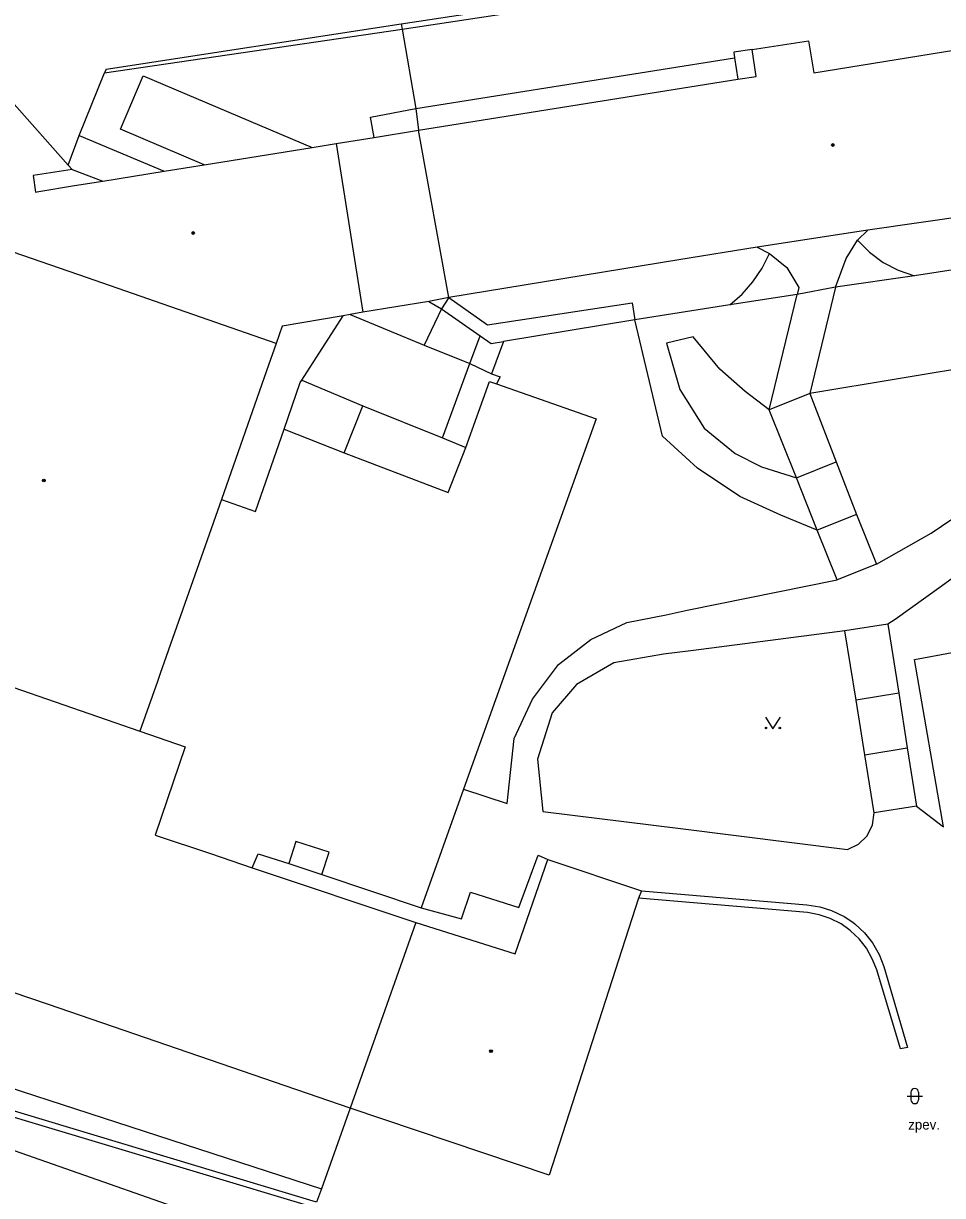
# Model space of a CAD drawing. Extents: x -598233 to -596890, y -1157848 to -1156431.
# Drawn here: x -598168.1 to -598107.9, y -1157350.2 to -1157273.5 of the extents above; entities that cross this region are included whole.
import ezdxf

# ---------------------------------------------------------------- set-up
doc = ezdxf.new("R2010")
doc.units = 0
for name, color, linetype in [('Level 11', 7, 'Continuous'), ('Level 36', 7, 'Continuous'), ('Level 39', 7, 'Continuous'), ('Level 40', 7, 'Continuous'), ('Level 5', 7, 'Continuous'), ('Level 7', 7, 'Continuous')]:
    doc.layers.add(name, color=color, linetype=linetype)

msp = doc.modelspace()

# ---------------------------------------------------------------- linework, layer by layer
at = {"layer": 'Level 11'}
for points in [[(-598143.34, -1157273.4699), (-598143.28, -1157273.83)], [(-598143.28, -1157273.83), (-598142.37, -1157279.02)], [(-598142.37, -1157279.02), (-598121.53, -1157275.71)], [(-598120.38, -1157275.17), (-598121.58, -1157275.34), (-598121.53, -1157275.71)], [(-598121.53, -1157275.71), (-598121.32, -1157277.1)], [(-598156.24, -1157282.71), (-598161.7, -1157280.38), (-598160.23, -1157276.88), (-598149.1599, -1157281.57)], [(-598145.11, -1157280.92), (-598145.34, -1157279.58), (-598142.37, -1157279.02)], [(-598142.37, -1157279.02), (-598142.2, -1157280.45)], [(-598164.4099, -1157280.79), (-598158.84, -1157283.13)], [(-598147.59, -1157281.32), (-598145.85, -1157292.36)], [(-598164.86, -1157283.02), (-598162.86, -1157283.78)], [(-598113.49, -1157287.63), (-598112.8, -1157286.98)], [(-598120.05, -1157288.09), (-598119.24, -1157288.5)], [(-598114.9099, -1157290.7199), (-598114.23, -1157288.83), (-598113.49, -1157287.63)], [(-598113.49, -1157287.63), (-598112.7, -1157288.42), (-598111.8, -1157289.09), (-598110.82, -1157289.61), (-598109.76, -1157289.98)], [(-598098.2199, -1157288.19), (-598109.76, -1157289.98)], [(-598121.84, -1157291.88), (-598121.03, -1157291.18), (-598120.32, -1157290.37), (-598119.7199, -1157289.4699), (-598119.24, -1157288.5)], [(-598119.24, -1157288.5), (-598118.11, -1157289.43), (-598117.32, -1157290.73), (-598117.43, -1157291.19)], [(-598109.76, -1157289.98), (-598114.9099, -1157290.7199)], [(-598117.43, -1157291.19), (-598121.84, -1157291.88)], [(-598119.26, -1157298.75), (-598117.43, -1157291.19)], [(-598114.9099, -1157290.7199), (-598117.43, -1157291.19)], [(-598114.9099, -1157290.7199), (-598116.61, -1157297.68)], [(-598141.53, -1157291.65), (-598140.7, -1157292.14)], [(-598140.2199, -1157291.39), (-598140.7, -1157292.14)], [(-598140.2199, -1157291.39), (-598137.68, -1157293.18), (-598128.23, -1157291.73), (-598128.05, -1157292.86)], [(-598121.84, -1157291.88), (-598128.05, -1157292.86)], [(-598149.83, -1157296.79), (-598147.13, -1157292.58)], [(-598146.67, -1157292.5), (-598141.83, -1157294.5)], [(-598140.7, -1157292.14), (-598141.83, -1157294.5)], [(-598140.7, -1157292.14), (-598138.18, -1157293.89)], [(-598128.05, -1157292.86), (-598136.64, -1157294.27)], [(-598116.11, -1157306.61), (-598118.49, -1157305.64), (-598121.19, -1157304.4099), (-598123.95, -1157302.55), (-598126.25, -1157300.46), (-598128.05, -1157292.86)], [(-598090.56, -1157293.45), (-598093.01, -1157296.07), (-598095.73, -1157298.9099), (-598098.73, -1157302.19), (-598100.88, -1157304.37), (-598104.19, -1157307.52), (-598108.01, -1157310.31), (-598111.01, -1157312.46), (-598111.49, -1157312.76)], [(-598138.85, -1157295.71), (-598138.18, -1157293.89)], [(-598138.18, -1157293.89), (-598137.44, -1157294.4099), (-598136.64, -1157294.27)], [(-598136.64, -1157294.27), (-598137.43, -1157296.38)], [(-598119.26, -1157298.75), (-598120.84, -1157297.54), (-598122.48, -1157296.08), (-598124.23, -1157293.96), (-598125.98, -1157294.37), (-598125.11, -1157297.4), (-598123.51, -1157299.94), (-598121.48, -1157301.59), (-598119.77, -1157302.48), (-598117.48, -1157303.19)], [(-598093.49, -1157293.83), (-598116.61, -1157297.68)], [(-598112.24, -1157308.84), (-598108.65, -1157306.82), (-598105.89, -1157304.94), (-598103.69, -1157303.25), (-598101.33, -1157301.2), (-598098.98, -1157298.98), (-598095.92, -1157296.1), (-598093.49, -1157293.83)], [(-598141.83, -1157294.5), (-598138.85, -1157295.71)], [(-598140.64, -1157300.58), (-598138.85, -1157295.71)], [(-598138.85, -1157295.71), (-598137.43, -1157296.38)], [(-598137.43, -1157296.38), (-598136.87, -1157296.58), (-598137.11, -1157297.05)], [(-598151, -1157300), (-598149.94, -1157296.96), (-598149.83, -1157296.79)], [(-598149.83, -1157296.79), (-598145.85, -1157298.49)], [(-598139.11, -1157301.21), (-598137.57, -1157296.89)], [(-598137.57, -1157296.89), (-598137.11, -1157297.05)], [(-598137.11, -1157297.05), (-598130.59, -1157299.34)], [(-598116.61, -1157297.68), (-598119.26, -1157298.75)], [(-598116.61, -1157297.68), (-598114.87, -1157302.15)], [(-598147.07, -1157301.55), (-598145.85, -1157298.49)], [(-598145.85, -1157298.49), (-598140.64, -1157300.58)], [(-598117.48, -1157303.19), (-598119.26, -1157298.75)], [(-598130.59, -1157299.34), (-598139.27, -1157323.56)], [(-598155.1, -1157304.61), (-598152.88, -1157305.39), (-598151, -1157300)], [(-598151, -1157300), (-598147.07, -1157301.55)], [(-598140.64, -1157300.58), (-598139.11, -1157301.21)], [(-598140.27, -1157304.15), (-598139.11, -1157301.21)], [(-598147.07, -1157301.55), (-598140.27, -1157304.15)], [(-598117.48, -1157303.19), (-598114.87, -1157302.15)], [(-598114.87, -1157302.15), (-598113.54, -1157305.58)], [(-598116.11, -1157306.61), (-598117.48, -1157303.19)], [(-598113.54, -1157305.58), (-598116.11, -1157306.61)], [(-598113.54, -1157305.58), (-598112.24, -1157308.84)], [(-598114.8, -1157309.87), (-598116.11, -1157306.61)], [(-598112.24, -1157308.84), (-598114.8, -1157309.87)], [(-598139.27, -1157323.56), (-598136.4099, -1157324.5), (-598135.94, -1157320.26), (-598134.75, -1157317.68), (-598133.04, -1157315.4099), (-598130.93, -1157313.78), (-598128.57, -1157312.6599), (-598126.01, -1157312.1599), (-598124.62, -1157311.86), (-598114.8, -1157309.87)], [(-598114.3, -1157313.2), (-598124.2199, -1157314.48), (-598126.17, -1157314.73), (-598129.42, -1157315.3), (-598131.86, -1157316.7199), (-598133.4699, -1157318.57), (-598134.4099, -1157321.61), (-598134.08, -1157325.03), (-598125.06, -1157326.15), (-598114.14, -1157327.51)], [(-598111.49, -1157312.76), (-598114.3, -1157313.2)], [(-598113.57, -1157317.73), (-598114.3, -1157313.2)], [(-598111.49, -1157312.76), (-598110.78, -1157317.29)], [(-598110.78, -1157317.29), (-598113.57, -1157317.73)], [(-598110.78, -1157317.29), (-598110.2199, -1157320.87)], [(-598113.01, -1157321.31), (-598113.57, -1157317.73)], [(-598113.01, -1157321.31), (-598110.2199, -1157320.87)], [(-598110.2199, -1157320.87), (-598109.62, -1157324.68), (-598112.4, -1157325.12)], [(-598112.4, -1157325.12), (-598113.01, -1157321.31)], [(-598139.27, -1157323.56), (-598142.03, -1157331.34)], [(-598109.62, -1157324.68), (-598107.85, -1157326.02)], [(-598114.14, -1157327.51), (-598113.42, -1157327.17), (-598112.85, -1157326.62), (-598112.5, -1157325.9099), (-598112.4, -1157325.12)], [(-598148.54, -1157329.15), (-598148.04, -1157327.69), (-598150.24, -1157326.99), (-598150.69, -1157328.44)], [(-598153.1, -1157328.71), (-598152.69, -1157327.79), (-598150.69, -1157328.44)], [(-598142.03, -1157331.34), (-598139.4, -1157332.06), (-598138.8, -1157330.31), (-598135.65, -1157331.31), (-598134.37, -1157327.89), (-598133.75, -1157328.1599)], [(-598150.69, -1157328.44), (-598148.54, -1157329.15)], [(-598148.54, -1157329.15), (-598142.03, -1157331.34)], [(-598127.62, -1157330.2199), (-598116.8, -1157331.13)], [(-598186.15, -1157330.9699), (-598188.26, -1157337.2), (-598185.19, -1157337.82), (-598148.56, -1157349.73)], [(-598116.76, -1157331.64), (-598127.82, -1157330.7)], [(-598116.8, -1157331.13), (-598115.95, -1157331.26), (-598115.18, -1157331.51), (-598114.36, -1157331.89), (-598113.79, -1157332.27), (-598113.65, -1157332.38), (-598113.02, -1157332.96), (-598112.49, -1157333.63), (-598112.06, -1157334.38), (-598111.75, -1157335.18)], [(-598112.2199, -1157335.38), (-598112.51, -1157334.6599), (-598112.89, -1157333.98), (-598113.37, -1157333.37), (-598113.93, -1157332.83), (-598114.04, -1157332.74), (-598114.56, -1157332.38), (-598115.26, -1157332.03), (-598115.99, -1157331.78), (-598116.76, -1157331.64)], [(-598111.75, -1157335.18), (-598110.2, -1157340.4699), (-598110.6599, -1157340.55), (-598112.2199, -1157335.38)], [(-598148.88, -1157350.6), (-598173, -1157343.32)], [(-598173.1599, -1157343.7199), (-598172.18, -1157343.98), (-598149.05, -1157350.93)], [(-598146.68, -1157344.45), (-598148.56, -1157349.73)], [(-598148.56, -1157349.73), (-598148.88, -1157350.6)]]:
    msp.add_lwpolyline(points, dxfattribs=at)
at = {"layer": 'Level 36'}
for p, q in [((-598109.986, -1157343.396), (-598109.986, -1157343.896)), ((-598109.486, -1157343.396), (-598109.486, -1157343.896)), ((-598110.236, -1157343.646), (-598109.236, -1157343.646))]:
    msp.add_line(p, q, dxfattribs=at)
msp.add_lwpolyline([(-598119.51, -1157318.86), (-598119.01, -1157319.61), (-598118.51, -1157318.86)], dxfattribs=at)
for centre in [(-598119.4602, -1157319.5598), (-598118.5608, -1157319.5598)]:
    msp.add_circle(centre, 0.05, dxfattribs=at)
for centre, start, end in [((-598109.7357, -1157343.3963), 0, 180), ((-598109.7357, -1157343.8963), 180, 0)]:
    msp.add_arc(centre, 0.25, start, end, dxfattribs=at)
at = {"layer": 'Level 39'}
for centre, radius in [((-598115.09, -1157281.4099), 0.09), ((-598115.09, -1157281.4099), 0.0398), ((-598156.95, -1157287.17), 0.09), ((-598156.95, -1157287.17), 0.0398), ((-598166.7199, -1157303.36), 0.09), ((-598166.7199, -1157303.36), 0.0398), ((-598137.46, -1157340.71), 0.09), ((-598137.46, -1157340.71), 0.0398)]:
    msp.add_circle(centre, radius, dxfattribs=at)
at = {"layer": 'Level 5'}
for points in [[(-598116.34, -1157276.68), (-598096.28, -1157273.44)], [(-598120.38, -1157275.17), (-598116.68, -1157274.6)], [(-598116.68, -1157274.6), (-598116.34, -1157276.68)], [(-598120.12, -1157276.93), (-598120.38, -1157275.17)], [(-598142.2, -1157280.45), (-598121.32, -1157277.1)], [(-598121.32, -1157277.1), (-598120.12, -1157276.93)], [(-598169.5, -1157277.8), (-598165.12, -1157282.73)], [(-598145.11, -1157280.92), (-598142.2, -1157280.45)], [(-598140.2199, -1157291.39), (-598142.2, -1157280.45)], [(-598147.59, -1157281.32), (-598145.11, -1157280.92)], [(-598156.24, -1157282.71), (-598149.1599, -1157281.57)], [(-598149.1599, -1157281.57), (-598147.59, -1157281.32)], [(-598165.12, -1157282.73), (-598164.86, -1157283.02)], [(-598158.84, -1157283.13), (-598156.24, -1157282.71)], [(-598164.86, -1157283.02), (-598167.42, -1157283.4)], [(-598167.42, -1157283.4), (-598167.26, -1157284.49)], [(-598162.86, -1157283.78), (-598158.84, -1157283.13)], [(-598167.04, -1157284.45), (-598164.71, -1157284.07)], [(-598164.71, -1157284.07), (-598162.86, -1157283.78)], [(-598167.26, -1157284.49), (-598167.04, -1157284.45)], [(-598099.14, -1157285.03), (-598112.8, -1157286.98)], [(-598163.87, -1157290.11), (-598173.04, -1157286.93)], [(-598112.8, -1157286.98), (-598120.05, -1157288.09)], [(-598120.05, -1157288.09), (-598125.18, -1157288.93)], [(-598125.18, -1157288.93), (-598140.2199, -1157291.39)], [(-598151.51, -1157294.39), (-598163.87, -1157290.11)], [(-598141.53, -1157291.65), (-598145.85, -1157292.36)], [(-598140.2199, -1157291.39), (-598141.53, -1157291.65)], [(-598147.13, -1157292.58), (-598151.12, -1157293.27)], [(-598146.67, -1157292.5), (-598147.13, -1157292.58)], [(-598145.85, -1157292.36), (-598146.67, -1157292.5)], [(-598151.12, -1157293.27), (-598151.51, -1157294.39)], [(-598151.51, -1157294.39), (-598152.15, -1157296.19)], [(-598152.15, -1157296.19), (-598155.1, -1157304.61)], [(-598155.1, -1157304.61), (-598159.1, -1157315.99)], [(-598109.76, -1157315.09), (-598089.4099, -1157311.3)], [(-598107.85, -1157326.02), (-598109.76, -1157315.09)], [(-598159.29, -1157316.53), (-598160.43, -1157319.77)], [(-598159.1, -1157315.99), (-598159.29, -1157316.53)], [(-598168.76, -1157316.89), (-598160.43, -1157319.77)], [(-598160.43, -1157319.77), (-598157.48, -1157320.79)], [(-598157.48, -1157320.79), (-598159.44, -1157326.58)], [(-598159.44, -1157326.58), (-598155.82, -1157327.77)], [(-598155.82, -1157327.77), (-598153.1, -1157328.71)], [(-598153.1, -1157328.71), (-598142.39, -1157332.3)], [(-598135.88, -1157334.35), (-598133.75, -1157328.1599)], [(-598133.75, -1157328.1599), (-598127.62, -1157330.2199)], [(-598127.62, -1157330.2199), (-598127.82, -1157330.7)], [(-598166.4099, -1157337.6599), (-598186.15, -1157330.9699)], [(-598127.82, -1157330.7), (-598133.6599, -1157348.83)], [(-598142.39, -1157332.3), (-598146.68, -1157344.45)], [(-598142.39, -1157332.3), (-598135.88, -1157334.35)], [(-598146.68, -1157344.45), (-598166.4099, -1157337.6599)], [(-598133.6599, -1157348.83), (-598146.68, -1157344.45)], [(-598172.78, -1157345.78), (-598150.01, -1157353.76)]]:
    msp.add_lwpolyline(points, dxfattribs=at)
at = {"layer": 'Level 7'}
for points in [[(-598143.34, -1157273.4699), (-598126.6, -1157270.93), (-598090.52, -1157265.46)], [(-598143.28, -1157273.83), (-598090.43, -1157265.82)], [(-598162.65, -1157276.44), (-598143.34, -1157273.4699)], [(-598162.75, -1157276.68), (-598143.28, -1157273.83)], [(-598164.4099, -1157280.79), (-598162.75, -1157276.68)], [(-598162.65, -1157276.44), (-598162.75, -1157276.68)], [(-598165.12, -1157282.73), (-598164.4099, -1157280.79)]]:
    msp.add_lwpolyline(points, dxfattribs=at)

# ---------------------------------------------------------------- texts
at = {"layer": 'Level 40'}
msp.add_text('zpev.', height=0.65, dxfattribs=at).set_placement((-598110.16, -1157345.84))

doc.saveas('drawing.dxf')
